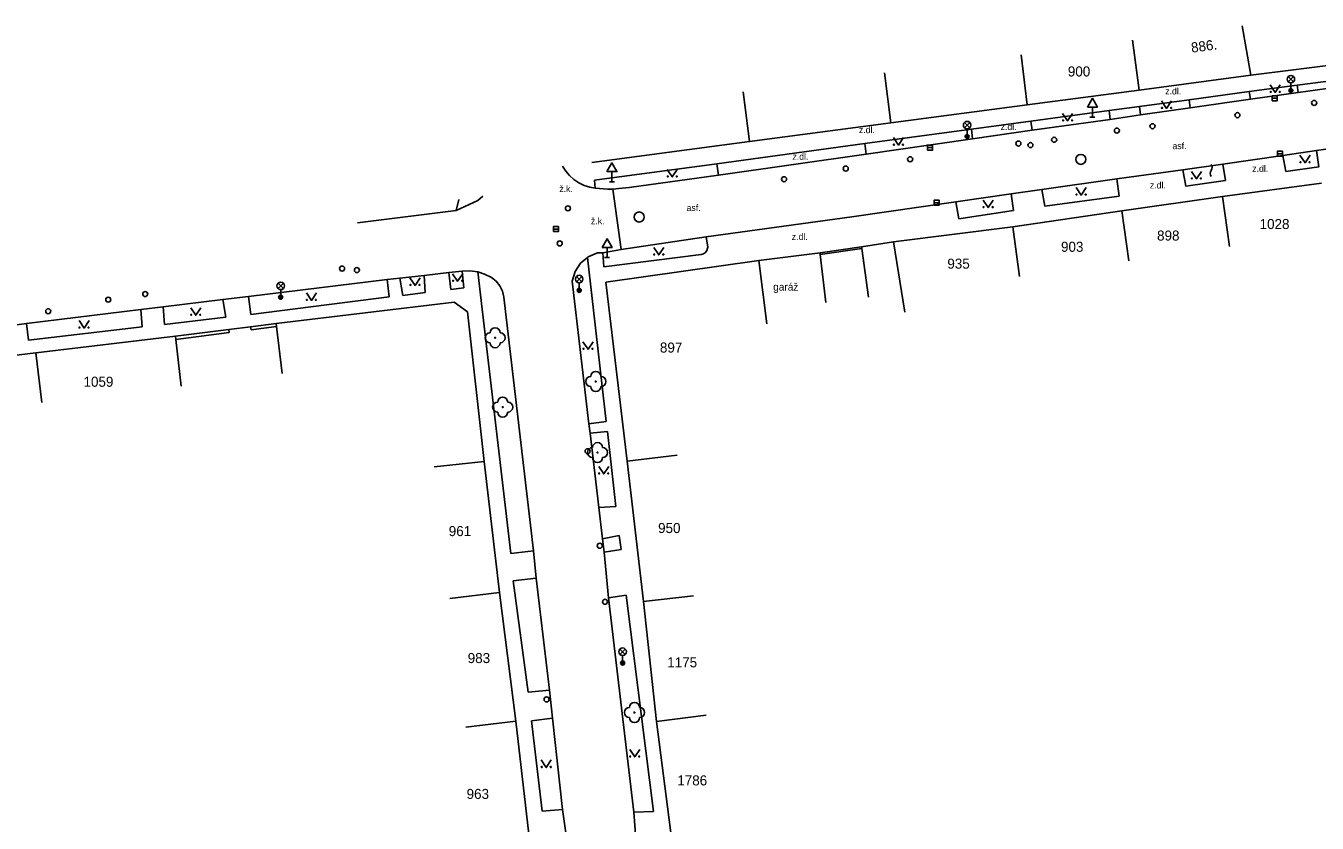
# Model space of a CAD drawing. Extents: x -539515 to -538098, y -1182060 to -1180157.
# Drawn here: x -539279.3 to -539150.8, y -1180378.2 to -1180298.8 of the extents above; entities that cross this region are included whole.
import ezdxf

# ---------------------------------------------------------------- set-up
doc = ezdxf.new("R2010")
doc.units = 0
for name, color, linetype in [('Vrstva 10', 7, 'Continuous'), ('Vrstva 11', 7, 'Continuous'), ('Vrstva 22', 7, 'Continuous'), ('Vrstva 24', 7, 'Continuous'), ('Vrstva 27', 7, 'Continuous'), ('Vrstva 28', 7, 'Continuous'), ('Vrstva 31', 7, 'Continuous'), ('Vrstva 33', 7, 'Continuous'), ('Vrstva 34', 7, 'Continuous'), ('Vrstva 36', 7, 'Continuous'), ('Vrstva 40', 7, 'Continuous'), ('Vrstva 41', 7, 'Continuous'), ('Vrstva 47', 7, 'Continuous'), ('Vrstva 5', 7, 'Continuous'), ('Vrstva 7', 7, 'Continuous'), ('Vrstva 8', 7, 'Continuous')]:
    doc.layers.add(name, color=color, linetype=linetype)

msp = doc.modelspace()

# ---------------------------------------------------------------- linework, layer by layer
at = {"layer": 'Vrstva 10'}
for p, q in [((-539146.301, -1180304.61), (-539152.69, -1180305.486)), ((-539152.69, -1180305.486), (-539157.422, -1180306.123)), ((-539163.425, -1180307.002), (-539168.38, -1180307.707)), ((-539157.422, -1180306.123), (-539163.425, -1180307.002)), ((-539171.396, -1180308.156), (-539179.157, -1180309.225)), ((-539168.38, -1180307.707), (-539171.396, -1180308.156)), ((-539179.157, -1180309.225), (-539185.074, -1180310.093)), ((-539185.074, -1180310.093), (-539195.67, -1180311.605)), ((-539195.67, -1180311.605), (-539210.375, -1180313.698)), ((-539160.172, -1180312.6), (-539154.212, -1180311.742)), ((-539219.25, -1180314.948), (-539210.375, -1180313.698)), ((-539170.728, -1180314.073), (-539164.146, -1180313.163)), ((-539164.146, -1180313.163), (-539160.172, -1180312.6)), ((-539220.87, -1180315.086), (-539220.045, -1180321.094)), ((-539178.187, -1180315.139), (-539170.728, -1180314.073)), ((-539234.31, -1180316.242), (-539236.47, -1180317.219)), ((-539233.792, -1180315.796), (-539234.31, -1180316.242)), ((-539197.087, -1180317.855), (-539186.731, -1180316.361)), ((-539186.731, -1180316.361), (-539181.247, -1180315.58)), ((-539181.247, -1180315.58), (-539178.187, -1180315.139)), ((-539236.47, -1180317.219), (-539246.29, -1180318.461)), ((-539211.586, -1180319.845), (-539197.087, -1180317.855)), ((-539220.045, -1180321.094), (-539211.586, -1180319.845)), ((-539223.314, -1180321.843), (-539222.4, -1180321.45)), ((-539222.4, -1180321.45), (-539221.873, -1180321.428)), ((-539221.873, -1180321.428), (-539220.045, -1180321.094)), ((-539224.624, -1180323.307), (-539224.077, -1180322.478)), ((-539235.86, -1180323.258), (-539235.105, -1180323.229)), ((-539235.105, -1180323.229), (-539234.29, -1180323.344)), ((-539234.29, -1180323.344), (-539233.633, -1180323.554)), ((-539233.633, -1180323.554), (-539232.96, -1180323.898)), ((-539232.96, -1180323.898), (-539232.48, -1180324.254)), ((-539224.91, -1180324.258), (-539224.624, -1180323.307)), ((-539257.12, -1180325.789), (-539243.31, -1180324.109)), ((-539232.48, -1180324.254), (-539232.1, -1180324.716)), ((-539232.1, -1180324.716), (-539231.846, -1180325.257)), ((-539231.846, -1180325.257), (-539231.73, -1180325.844)), ((-539223.271, -1180338.453), (-539224.91, -1180324.258)), ((-539265.62, -1180326.828), (-539259.66, -1180326.09)), ((-539259.66, -1180326.09), (-539257.12, -1180325.789)), ((-539256.88, -1180327.57), (-539257.12, -1180325.789)), ((-539231.73, -1180325.844), (-539228.78, -1180351.102)), ((-539279.2, -1180328.477), (-539267.84, -1180327.094)), ((-539267.84, -1180327.094), (-539265.62, -1180326.828)), ((-539282.6, -1180328.91), (-539279.2, -1180328.477)), ((-539223.12, -1180339.391), (-539223.271, -1180338.453)), ((-539222.28, -1180346.789), (-539223.12, -1180339.391)), ((-539221.89, -1180349.922), (-539222.28, -1180346.789)), ((-539221.89, -1180349.922), (-539221.75, -1180351.25)), ((-539228.78, -1180351.102), (-539228.5, -1180353.82)), ((-539221.75, -1180351.25), (-539221.29, -1180355.781)), ((-539227.19, -1180364.977), (-539228.5, -1180353.82)), ((-539218.77, -1180377.133), (-539221.29, -1180355.781)), ((-539227.19, -1180364.977), (-539226.87, -1180367.781)), ((-539225.88, -1180376.844), (-539226.87, -1180367.781)), ((-539225.88, -1180376.844), (-539225.39, -1180380.328)), ((-539218.77, -1180377.133), (-539218.59, -1180379.789))]:
    msp.add_line(p, q, dxfattribs=at)
for points in [[(-539154.212, -1180311.742), (-539150.862, -1180311.255), (-539147.889, -1180310.826)], [(-539225.875, -1180312.81), (-539225.56, -1180313.302), (-539225.18, -1180313.747), (-539224.743, -1180314.136), (-539224.257, -1180314.462), (-539223.732, -1180314.719), (-539223.176, -1180314.901), (-539222.636, -1180315.002)], [(-539222.636, -1180315.002), (-539221.366, -1180315.094), (-539220.87, -1180315.086)], [(-539220.87, -1180315.086), (-539220.267, -1180315.05), (-539219.25, -1180314.948)], [(-539224.077, -1180322.478), (-539223.405, -1180321.918), (-539223.314, -1180321.843)], [(-539243.31, -1180324.109), (-539242.063, -1180323.967), (-539239.647, -1180323.691), (-539237.194, -1180323.41), (-539235.86, -1180323.258)]]:
    msp.add_lwpolyline(points, dxfattribs=at)
at = {"layer": 'Vrstva 11'}
for p, q in [((-539152.78, -1180304.762), (-539157.556, -1180305.381)), ((-539146.373, -1180303.903), (-539152.78, -1180304.762)), ((-539152.78, -1180304.762), (-539152.69, -1180305.486)), ((-539157.556, -1180305.381), (-539163.52, -1180306.194)), ((-539157.556, -1180305.381), (-539157.422, -1180306.123)), ((-539171.503, -1180307.279), (-539179.283, -1180308.325)), ((-539168.473, -1180306.877), (-539171.503, -1180307.279)), ((-539171.396, -1180308.156), (-539171.503, -1180307.279)), ((-539163.52, -1180306.194), (-539168.473, -1180306.877)), ((-539168.473, -1180306.877), (-539168.38, -1180307.707)), ((-539163.425, -1180307.002), (-539163.52, -1180306.194)), ((-539179.283, -1180308.325), (-539185.183, -1180309.125)), ((-539179.283, -1180308.325), (-539179.157, -1180309.225)), ((-539185.183, -1180309.125), (-539195.813, -1180310.553)), ((-539185.074, -1180310.093), (-539185.183, -1180309.125)), ((-539195.813, -1180310.553), (-539210.522, -1180312.567)), ((-539195.813, -1180310.553), (-539195.67, -1180311.605)), ((-539222.709, -1180314.198), (-539210.522, -1180312.567)), ((-539210.522, -1180312.567), (-539210.375, -1180313.698)), ((-539222.636, -1180315.002), (-539222.709, -1180314.198)), ((-539170.512, -1180315.785), (-539170.728, -1180314.073)), ((-539236.21, -1180316.141), (-539236.47, -1180317.219)), ((-539186.731, -1180316.361), (-539186.462, -1180318.056)), ((-539181.014, -1180317.233), (-539181.247, -1180315.58)), ((-539178.187, -1180315.139), (-539177.887, -1180316.78)), ((-539177.887, -1180316.78), (-539170.512, -1180315.785)), ((-539186.462, -1180318.056), (-539181.014, -1180317.233)), ((-539211.436, -1180320.858), (-539211.586, -1180319.845)), ((-539221.873, -1180321.428), (-539221.768, -1180322.833)), ((-539221.52, -1180338.242), (-539223.405, -1180321.918)), ((-539221.768, -1180322.833), (-539212.088, -1180321.589)), ((-539241.78, -1180325.672), (-539242.063, -1180323.967)), ((-539239.647, -1180323.691), (-539239.53, -1180325.391)), ((-539236.98, -1180325.094), (-539237.194, -1180323.41)), ((-539235.86, -1180323.258), (-539235.7, -1180324.922)), ((-539234.29, -1180323.344), (-539233.86, -1180327.039)), ((-539243.31, -1180324.109), (-539243.14, -1180325.83)), ((-539235.7, -1180324.922), (-539236.98, -1180325.094)), ((-539259.66, -1180326.09), (-539259.38, -1180327.844)), ((-539243.14, -1180325.83), (-539256.88, -1180327.57)), ((-539239.53, -1180325.391), (-539241.78, -1180325.672)), ((-539267.84, -1180327.094), (-539267.7, -1180328.813)), ((-539265.48, -1180328.578), (-539265.62, -1180326.828)), ((-539259.38, -1180327.844), (-539265.48, -1180328.578)), ((-539231.03, -1180351.383), (-539233.86, -1180327.039)), ((-539279.02, -1180330.117), (-539279.2, -1180328.477)), ((-539267.7, -1180328.813), (-539279.02, -1180330.117)), ((-539223.271, -1180338.453), (-539221.52, -1180338.242)), ((-539223.12, -1180339.391), (-539221.4, -1180339.219)), ((-539221.4, -1180339.219), (-539220.56, -1180346.703)), ((-539220.56, -1180346.703), (-539222.28, -1180346.789)), ((-539220.24, -1180349.578), (-539221.89, -1180349.922)), ((-539220.05, -1180350.969), (-539220.24, -1180349.578)), ((-539221.75, -1180351.25), (-539220.05, -1180350.969)), ((-539228.78, -1180351.102), (-539231.03, -1180351.383)), ((-539228.5, -1180353.82), (-539230.8, -1180354.102)), ((-539230.8, -1180354.102), (-539229.31, -1180365.188)), ((-539221.29, -1180355.781), (-539219.54, -1180355.531)), ((-539219.54, -1180355.531), (-539216.83, -1180377.063)), ((-539229.31, -1180365.188), (-539227.19, -1180364.977)), ((-539226.87, -1180367.781), (-539228.97, -1180368.039)), ((-539228.97, -1180368.039), (-539227.91, -1180377.023)), ((-539227.91, -1180377.023), (-539225.88, -1180376.844)), ((-539216.83, -1180377.063), (-539218.77, -1180377.133))]:
    msp.add_line(p, q, dxfattribs=at)
for points in [[(-539154.212, -1180311.742), (-539153.91, -1180313.325), (-539150.623, -1180312.864), (-539150.862, -1180311.255)], [(-539164.146, -1180313.163), (-539163.866, -1180314.798), (-539159.926, -1180314.228), (-539160.172, -1180312.6)], [(-539212.088, -1180321.589), (-539211.858, -1180321.531), (-539211.66, -1180321.4), (-539211.516, -1180321.211), (-539211.443, -1180320.985), (-539211.436, -1180320.858)]]:
    msp.add_lwpolyline(points, dxfattribs=at)
at = {"layer": 'Vrstva 22'}
for centre in [(-539232.59, -1180329.891), (-539222.57, -1180334.25), (-539231.83, -1180336.797), (-539222.39, -1180341.328), (-539218.72, -1180367.203)]:
    msp.add_circle(centre, 0.05, dxfattribs=at)
for centre, start, end in [((-539232.59, -1180329.391), 0, 180), ((-539233.09, -1180329.891), 90, 270), ((-539232.59, -1180330.391), 180, 0), ((-539232.09, -1180329.891), 270, 90), ((-539223.07, -1180334.25), 90, 270), ((-539222.57, -1180333.75), 0, 180), ((-539222.07, -1180334.25), 270, 90), ((-539222.57, -1180334.75), 180, 0), ((-539232.33, -1180336.797), 90, 270), ((-539231.83, -1180336.297), 0, 180), ((-539231.33, -1180336.797), 270, 90), ((-539231.83, -1180337.297), 180, 0), ((-539222.39, -1180340.828), 0, 180), ((-539222.89, -1180341.328), 90, 270), ((-539222.39, -1180341.828), 180, 0), ((-539221.89, -1180341.328), 270, 90), ((-539218.72, -1180366.703), 0, 180), ((-539219.22, -1180367.203), 90, 270), ((-539218.72, -1180367.703), 180, 0), ((-539218.22, -1180367.203), 270, 90)]:
    msp.add_arc(centre, 0.5, start, end, dxfattribs=at)
at = {"layer": 'Vrstva 24'}
for centre, start, end in [((-539160.944, -1180313.532), 143.1301, 216.8699), ((-539161.744, -1180312.932), 323.1301, 36.8699)]:
    msp.add_arc(centre, 0.5, start, end, dxfattribs=at)
at = {"layer": 'Vrstva 27'}
for p, q in [((-539155.271, -1180306.046), (-539154.771, -1180306.046)), ((-539189.577, -1180310.968), (-539189.077, -1180310.968)), ((-539154.75, -1180311.58), (-539154.25, -1180311.58)), ((-539188.908, -1180316.456), (-539188.408, -1180316.456)), ((-539226.79, -1180319.078), (-539226.29, -1180319.078))]:
    msp.add_line(p, q, dxfattribs=at)
for points in [[(-539155.271, -1180306.296), (-539154.771, -1180306.296), (-539154.771, -1180305.796), (-539155.271, -1180305.796)], [(-539189.577, -1180311.218), (-539189.077, -1180311.218), (-539189.077, -1180310.718), (-539189.577, -1180310.718)], [(-539154.75, -1180311.83), (-539154.25, -1180311.83), (-539154.25, -1180311.33), (-539154.75, -1180311.33)], [(-539188.908, -1180316.706), (-539188.408, -1180316.706), (-539188.408, -1180316.206), (-539188.908, -1180316.206)], [(-539226.79, -1180319.328), (-539226.29, -1180319.328), (-539226.29, -1180318.828), (-539226.79, -1180318.828)]]:
    msp.add_lwpolyline(points, close=True, dxfattribs=at)
for centre in [(-539174.31, -1180312.132), (-539218.253, -1180317.873)]:
    msp.add_circle(centre, 0.5, dxfattribs=at)
at = {"layer": 'Vrstva 28'}
for centre in [(-539158.727, -1180307.733), (-539180.525, -1180310.556), (-539179.323, -1180310.718), (-539203.835, -1180314.107), (-539225.337, -1180317.007), (-539226.16, -1180320.5), (-539247.81, -1180323.008), (-539246.34, -1180323.156), (-539267.4, -1180325.539), (-539277.05, -1180327.258), (-539223.38, -1180341.188), (-539222.18, -1180350.602), (-539221.65, -1180356.18)]:
    msp.add_circle(centre, 0.25, dxfattribs=at)
at = {"layer": 'Vrstva 31'}
for centre in [(-539151.096, -1180306.516), (-539167.179, -1180308.833), (-539176.963, -1180310.185), (-539170.723, -1180309.265), (-539191.29, -1180312.119), (-539197.702, -1180313.055), (-539271.07, -1180326.102), (-539227.46, -1180365.898)]:
    msp.add_circle(centre, 0.25, dxfattribs=at)
at = {"layer": 'Vrstva 33'}
for p, q in [((-539153.679, -1180304.416), (-539153.149, -1180303.886)), ((-539153.679, -1180303.886), (-539153.149, -1180304.416)), ((-539153.414, -1180304.526), (-539153.414, -1180305.276)), ((-539185.889, -1180308.989), (-539185.359, -1180308.459)), ((-539185.889, -1180308.459), (-539185.359, -1180308.989)), ((-539185.624, -1180309.099), (-539185.624, -1180309.849)), ((-539224.485, -1180324.312), (-539223.955, -1180323.782)), ((-539224.485, -1180323.782), (-539223.955, -1180324.312)), ((-539254.185, -1180324.992), (-539253.655, -1180324.462)), ((-539254.185, -1180324.462), (-539253.655, -1180324.992)), ((-539253.92, -1180325.102), (-539253.92, -1180325.852)), ((-539224.22, -1180324.422), (-539224.22, -1180325.172)), ((-539220.165, -1180361.421), (-539219.635, -1180360.891)), ((-539220.165, -1180360.891), (-539219.635, -1180361.421)), ((-539219.9, -1180361.531), (-539219.9, -1180362.281))]:
    msp.add_line(p, q, dxfattribs=at)
for centre, radius in [((-539153.414, -1180304.151), 0.375), ((-539153.414, -1180305.276), 0.2), ((-539153.414, -1180305.276), 0.145), ((-539153.414, -1180305.276), 0.0876), ((-539185.624, -1180308.724), 0.375), ((-539185.624, -1180309.849), 0.2), ((-539185.624, -1180309.849), 0.145), ((-539185.624, -1180309.849), 0.0876), ((-539224.22, -1180324.047), 0.375), ((-539253.92, -1180324.727), 0.375), ((-539224.22, -1180325.172), 0.2), ((-539224.22, -1180325.172), 0.145), ((-539224.22, -1180325.172), 0.0876), ((-539253.92, -1180325.852), 0.2), ((-539253.92, -1180325.852), 0.145), ((-539253.92, -1180325.852), 0.0876), ((-539219.9, -1180361.156), 0.375), ((-539219.9, -1180362.281), 0.2), ((-539219.9, -1180362.281), 0.145), ((-539219.9, -1180362.281), 0.0876)]:
    msp.add_circle(centre, radius, dxfattribs=at)
at = {"layer": 'Vrstva 34'}
for p, q in [((-539173.162, -1180306.921), (-539173.162, -1180307.939)), ((-539173.412, -1180307.939), (-539172.912, -1180307.939)), ((-539220.964, -1180313.345), (-539220.964, -1180314.363)), ((-539221.214, -1180314.363), (-539220.714, -1180314.363)), ((-539221.445, -1180320.895), (-539221.445, -1180321.913)), ((-539221.695, -1180321.913), (-539221.195, -1180321.913))]:
    msp.add_line(p, q, dxfattribs=at)
for points in [[(-539173.662, -1180306.921), (-539172.662, -1180306.921), (-539173.162, -1180306.055)], [(-539221.464, -1180313.345), (-539220.464, -1180313.345), (-539220.964, -1180312.479)], [(-539221.945, -1180320.895), (-539220.945, -1180320.895), (-539221.445, -1180320.029)]]:
    msp.add_lwpolyline(points, close=True, dxfattribs=at)
at = {"layer": 'Vrstva 36'}
for points in [[(-539155.464, -1180304.721), (-539154.964, -1180305.471), (-539154.464, -1180304.721)], [(-539166.284, -1180306.305), (-539165.784, -1180307.055), (-539165.284, -1180306.305)], [(-539176.131, -1180307.561), (-539175.631, -1180308.311), (-539175.131, -1180307.561)], [(-539192.955, -1180309.969), (-539192.455, -1180310.719), (-539191.955, -1180309.969)], [(-539152.505, -1180311.715), (-539152.005, -1180312.465), (-539151.505, -1180311.715)], [(-539215.461, -1180313.129), (-539214.961, -1180313.879), (-539214.461, -1180313.129)], [(-539163.312, -1180313.326), (-539162.812, -1180314.076), (-539162.312, -1180313.326)], [(-539174.78, -1180314.935), (-539174.28, -1180315.685), (-539173.78, -1180314.935)], [(-539184.032, -1180316.189), (-539183.532, -1180316.939), (-539183.032, -1180316.189)], [(-539216.798, -1180320.904), (-539216.298, -1180321.654), (-539215.798, -1180320.904)], [(-539241.055, -1180323.938), (-539240.555, -1180324.688), (-539240.055, -1180323.938)], [(-539236.812, -1180323.516), (-539236.312, -1180324.266), (-539235.812, -1180323.516)], [(-539251.357, -1180325.422), (-539250.857, -1180326.172), (-539250.357, -1180325.422)], [(-539262.872, -1180326.906), (-539262.372, -1180327.656), (-539261.872, -1180326.906)], [(-539273.983, -1180328.18), (-539273.483, -1180328.93), (-539272.983, -1180328.18)], [(-539223.843, -1180330.289), (-539223.343, -1180331.039), (-539222.843, -1180330.289)], [(-539222.281, -1180342.703), (-539221.781, -1180343.453), (-539221.281, -1180342.703)], [(-539219.195, -1180370.883), (-539218.695, -1180371.633), (-539218.195, -1180370.883)], [(-539227.993, -1180371.93), (-539227.493, -1180372.68), (-539226.993, -1180371.93)]]:
    msp.add_lwpolyline(points, dxfattribs=at)
for centre in [(-539155.414, -1180305.421), (-539154.515, -1180305.421), (-539166.234, -1180307.005), (-539165.335, -1180307.005), (-539176.081, -1180308.261), (-539175.182, -1180308.261), (-539192.905, -1180310.669), (-539192.006, -1180310.669), (-539152.455, -1180312.415), (-539151.556, -1180312.415), (-539215.411, -1180313.829), (-539214.512, -1180313.829), (-539163.262, -1180314.026), (-539162.363, -1180314.026), (-539174.73, -1180315.635), (-539173.831, -1180315.635), (-539183.982, -1180316.889), (-539183.083, -1180316.889), (-539216.748, -1180321.604), (-539215.849, -1180321.604), (-539241.005, -1180324.638), (-539240.106, -1180324.638), (-539236.762, -1180324.216), (-539235.863, -1180324.216), (-539251.307, -1180326.122), (-539250.408, -1180326.122), (-539262.822, -1180327.606), (-539261.923, -1180327.606), (-539273.933, -1180328.88), (-539273.034, -1180328.88), (-539223.793, -1180330.989), (-539222.894, -1180330.989), (-539222.231, -1180343.403), (-539221.332, -1180343.403), (-539219.145, -1180371.583), (-539218.246, -1180371.583), (-539227.943, -1180372.63), (-539227.044, -1180372.63)]:
    msp.add_circle(centre, 0.05, dxfattribs=at)
at = {"layer": 'Vrstva 5'}
for p, q in [((-539157.38, -1180303.758), (-539158.249, -1180298.836)), ((-539168.52, -1180305.242), (-539169.164, -1180300.281)), ((-539179.64, -1180306.7), (-539180.26, -1180301.742)), ((-539193.2, -1180308.49), (-539193.854, -1180303.531)), ((-539157.38, -1180303.758), (-539146.547, -1180302.383)), ((-539157.38, -1180303.758), (-539168.52, -1180305.242)), ((-539207.27, -1180310.359), (-539207.89, -1180305.394)), ((-539168.52, -1180305.242), (-539179.64, -1180306.7)), ((-539179.64, -1180306.7), (-539193.2, -1180308.49)), ((-539207.27, -1180310.359), (-539193.2, -1180308.49)), ((-539222.97, -1180312.453), (-539207.27, -1180310.359)), ((-539160.22, -1180315.844), (-539150.36, -1180314.492)), ((-539170.23, -1180317.273), (-539160.22, -1180315.844)), ((-539160.22, -1180315.844), (-539159.513, -1180320.797)), ((-539181.08, -1180318.844), (-539170.23, -1180317.273)), ((-539170.23, -1180317.273), (-539169.52, -1180322.219)), ((-539192.934, -1180320.327), (-539181.08, -1180318.844)), ((-539181.08, -1180318.844), (-539180.407, -1180323.797)), ((-539200.26, -1180321.422), (-539206.333, -1180322.188)), ((-539200.26, -1180321.422), (-539200.237, -1180321.618)), ((-539192.934, -1180320.327), (-539196.12, -1180320.83)), ((-539196.12, -1180320.83), (-539196.094, -1180321.023)), ((-539196.094, -1180321.023), (-539195.437, -1180325.836)), ((-539191.828, -1180327.335), (-539192.934, -1180320.327)), ((-539206.333, -1180322.188), (-539221.58, -1180324.367)), ((-539205.537, -1180328.5), (-539206.333, -1180322.188)), ((-539200.237, -1180321.618), (-539199.67, -1180326.383)), ((-539221.58, -1180324.367), (-539219.45, -1180342.172)), ((-539236.65, -1180326.344), (-539254.37, -1180328.477)), ((-539235.33, -1180327.297), (-539236.65, -1180326.344)), ((-539235.33, -1180327.297), (-539233.68, -1180342.203)), ((-539254.37, -1180328.477), (-539254.334, -1180328.774)), ((-539254.334, -1180328.774), (-539253.774, -1180333.438)), ((-539278.29, -1180331.391), (-539264.4, -1180329.75)), ((-539264.4, -1180329.75), (-539264.364, -1180330.051)), ((-539264.364, -1180330.051), (-539263.813, -1180334.719)), ((-539292.45, -1180333.148), (-539278.29, -1180331.391)), ((-539278.29, -1180331.391), (-539277.675, -1180336.352)), ((-539219.45, -1180342.172), (-539214.484, -1180341.586)), ((-539233.68, -1180342.203), (-539238.649, -1180342.75)), ((-539233.68, -1180342.203), (-539232.14, -1180355.242)), ((-539217.82, -1180356.148), (-539219.45, -1180342.172)), ((-539232.14, -1180355.242), (-539237.101, -1180355.867)), ((-539232.14, -1180355.242), (-539230.52, -1180368.063)), ((-539217.82, -1180356.148), (-539212.851, -1180355.602)), ((-539216.54, -1180368.102), (-539217.82, -1180356.148)), ((-539216.54, -1180368.102), (-539211.579, -1180367.477)), ((-539230.52, -1180368.063), (-539235.485, -1180368.648)), ((-539230.52, -1180368.063), (-539229.021, -1180381.047)), ((-539215.01, -1180379.938), (-539216.54, -1180368.102))]:
    msp.add_line(p, q, dxfattribs=at)
at = {"layer": 'Vrstva 7'}
for p, q in [((-539200.26, -1180321.422), (-539196.12, -1180320.83)), ((-539196.094, -1180321.023), (-539200.237, -1180321.618)), ((-539259.07, -1180329.078), (-539264.4, -1180329.75)), ((-539259.07, -1180329.078), (-539259.032, -1180329.375)), ((-539254.37, -1180328.477), (-539256.91, -1180328.82)), ((-539256.91, -1180328.82), (-539256.87, -1180329.117)), ((-539256.87, -1180329.117), (-539254.334, -1180328.774)), ((-539259.032, -1180329.375), (-539264.364, -1180330.051))]:
    msp.add_line(p, q, dxfattribs=at)
at = {"layer": 'Vrstva 8'}
msp.add_line((-539259.07, -1180329.078), (-539256.91, -1180328.82), dxfattribs=at)

# ---------------------------------------------------------------- texts
at = {"layer": 'Vrstva 40'}
for s, p in [('z.dl.', (-539165.919, -1180305.669)), ('z.dl.', (-539182.294, -1180309.205)), ('z.dl.', (-539196.393, -1180309.521)), ('asf.', (-539165.195, -1180311.115)), ('z.dl.', (-539203.004, -1180312.178)), ('z.dl.', (-539157.26, -1180313.375)), ('ž.k.', (-539226.196, -1180315.393)), ('z.dl.', (-539167.446, -1180315.033)), ('asf.', (-539213.538, -1180317.273)), ('ž.k.', (-539223.051, -1180318.588)), ('z.dl.', (-539203.071, -1180320.149))]:
    msp.add_text(s, height=0.65, dxfattribs=at).set_placement(p)
at = {"layer": 'Vrstva 41'}
msp.add_text('garáž', height=0.75, dxfattribs=at).set_placement((-539204.92, -1180325.203))
at = {"layer": 'Vrstva 47'}
msp.add_text('886.', height=1, rotation=7.58791, dxfattribs=at).set_placement((-539163.278, -1180301.517))
for s, p in [('900', (-539175.602, -1180303.879)), ('1028', (-539156.525, -1180319.07)), ('898', (-539166.726, -1180320.219)), ('903', (-539176.284, -1180321.336)), ('935', (-539187.591, -1180323.016)), ('897', (-539216.189, -1180331.367)), ('1059', (-539273.536, -1180334.773)), ('950', (-539216.371, -1180349.336)), ('961', (-539237.198, -1180349.641)), ('983', (-539235.311, -1180362.281)), ('1175', (-539215.461, -1180362.711)), ('1786', (-539214.461, -1180374.461)), ('963', (-539235.422, -1180375.809))]:
    msp.add_text(s, height=1, dxfattribs=at).set_placement(p)

doc.saveas('drawing.dxf')
